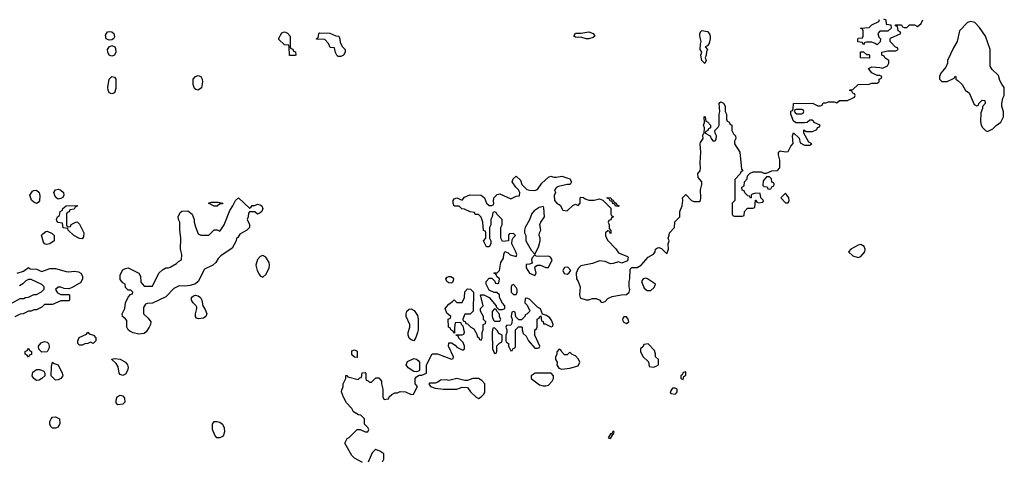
# Model space of a CAD drawing. Header units: inches. Extents: x 2769379 to 2883802, y 684208 to 828654.
# Tile 286 of 298: x 2845125 to 2852434, y 812770 to 816032. Entities that reach past the tile are written whole.
import ezdxf

# ---------------------------------------------------------------- set-up
doc = ezdxf.new("R2010")
doc.units = ezdxf.units.IN
doc.header["$MEASUREMENT"] = 0
doc.layers.add('C8841', color=7, linetype='Continuous')
doc.layers.add('C8851', color=7, linetype='Continuous')

msp = doc.modelspace()

# ---------------------------------------------------------------- linework, layer by layer
at = {"layer": 'C8841', "color": 2}
for points, elevation in [([(2845790, 815879), (2845768, 815890), (2845763.1, 815916.9), (2845778, 815942), (2845790, 815944.7), (2845810, 815941), (2845824.7, 815930), (2845830, 815906), (2845822, 815890), (2845810, 815882)], 2), ([(2847170, 815766), (2847127.3, 815767.3), (2847126, 815830), (2847122, 815842), (2847090, 815846), (2847050, 815886), (2847050, 815894), (2847070, 815934), (2847090, 815942), (2847099.6, 815939.6), (2847112.7, 815932.7), (2847134, 815910), (2847134, 815830), (2847138, 815818), (2847152.7, 815812.7), (2847158, 815798), (2847172.7, 815792.7), (2847174, 815770)], 2), ([(2849350, 815889), (2849329.3, 815889.3), (2849290, 815902), (2849270, 815899), (2849250, 815902), (2849238, 815910), (2849250, 815931.3), (2849290, 815931), (2849350, 815941), (2849382, 815930), (2849394, 815910), (2849381, 815899)], 2), ([(2847490, 815758), (2847483.1, 815763.1), (2847468.4, 815788.4), (2847462, 815822), (2847430, 815826), (2847416.4, 815856.4), (2847390, 815886), (2847327.3, 815887.3), (2847330, 815894), (2847342, 815898), (2847346, 815930), (2847350, 815934), (2847427.3, 815932.7), (2847472.7, 815912.7), (2847494, 815910), (2847502, 815890), (2847503.6, 815863.6), (2847522, 815830), (2847542, 815810), (2847542, 815790), (2847530, 815768), (2847510, 815758)], 2), ([(2845810, 815762), (2845790, 815768.7), (2845779, 815790), (2845777.2, 815810), (2845780.9, 815819.1), (2845789.2, 815830.8), (2845810, 815841), (2845830.8, 815830.8), (2845837.3, 815817.3), (2845838.8, 815790), (2845830, 815768.7)], 2), ([(2845810, 815482.7), (2845790, 815489.2), (2845781.2, 815510), (2845779.3, 815530), (2845789.2, 815590), (2845810, 815610.8), (2845830, 815604.7), (2845838.8, 815590), (2845838.5, 815521.5), (2845830, 815489)], 2), ([(2846450, 815509.2), (2846433.6, 815513.6), (2846422.7, 815522.7), (2846413.2, 815550), (2846414, 815590), (2846430, 815611.3), (2846450, 815618), (2846470.8, 815610.8), (2846481, 815590), (2846482.8, 815570), (2846474, 815526)], 2), ([(2845410, 814701.2), (2845390, 814714), (2845379.7, 814750), (2845391.4, 814768.6), (2845414.1, 814774.1), (2845430, 814768), (2845451.3, 814750), (2845452, 814730), (2845446.4, 814713.6), (2845430, 814704)], 2), ([(2845250, 814668), (2845230, 814678), (2845214, 814694), (2845201.2, 814730), (2845221.1, 814758.9), (2845230, 814765.5), (2845250, 814768.2), (2845270.4, 814750), (2845275.9, 814724.1), (2845271.3, 814688.7), (2845263.6, 814676.4)], 2), ([(2846830, 814634), (2846842, 814638), (2846850, 814654), (2846870, 814654), (2846890, 814662), (2846910, 814658), (2846922, 814650), (2846931.3, 814630), (2846922, 814610), (2846910, 814598), (2846890, 814588), (2846870, 814606), (2846830, 814606), (2846823.6, 814596.4), (2846822, 814570), (2846814, 814550), (2846831.6, 814511.6), (2846832, 814490), (2846812, 814470), (2846759.6, 814440.4), (2846743.6, 814416.4), (2846734, 814410), (2846732, 814390), (2846703.6, 814336.4), (2846619.6, 814280.4), (2846599.6, 814260.4), (2846582, 814230), (2846558, 814210), (2846498, 814182), (2846450.4, 814089.6), (2846430, 814073.2), (2846390, 814059.3), (2846350, 814054), (2846310, 814058), (2846270, 814038), (2846210, 813975.3), (2846110, 813928), (2846072.7, 813927.3), (2846058, 813922), (2846044.7, 813895.3), (2846044.7, 813850), (2846078, 813818), (2846098, 813790), (2846096, 813770), (2846086.8, 813750), (2846065.2, 813714.8), (2846050, 813702.7), (2846010, 813698.4), (2845968, 813708), (2845942, 813722), (2845931.3, 813731.3), (2845921.6, 813750), (2845919.7, 813799.7), (2845911.8, 813811.8), (2845887.3, 813830), (2845885.1, 813850), (2845905.2, 813890), (2845910, 813932), (2845930, 813974), (2845947.3, 813992.7), (2845962, 813998), (2845966, 814010), (2845950, 814026), (2845930, 814026), (2845910, 814046), (2845908, 814070), (2845890, 814079), (2845870, 814105.2), (2845870, 814138), (2845890, 814174.8), (2845910, 814186), (2845931.1, 814191.1), (2846010, 814152), (2846022, 814130), (2846023.6, 814083.6), (2846050, 814054), (2846110, 814054), (2846159, 814150), (2846184.5, 814175.5), (2846210, 814191), (2846230, 814191.3), (2846243.1, 814196.9), (2846290, 814222), (2846303.1, 814236.9), (2846326, 814250), (2846328.7, 814290), (2846319, 814330), (2846322, 814410), (2846312.9, 814472.9), (2846313.2, 814530), (2846304, 814550), (2846301.2, 814570), (2846317.5, 814602.5), (2846329.5, 814610.5), (2846373.2, 814613.2), (2846406, 814590), (2846421, 814550), (2846421, 814530), (2846430, 814494), (2846450, 814442), (2846470, 814432), (2846530, 814432), (2846568.4, 814471.6), (2846590, 814472), (2846610, 814462), (2846613.6, 814466.4), (2846642, 814510), (2846684, 814616), (2846708, 814650), (2846728, 814690), (2846749.1, 814710.9)], 2), ([(2849570, 814646), (2849547.3, 814647.3), (2849542, 814662), (2849527.3, 814667.3), (2849522, 814682), (2849507.3, 814687.3), (2849502, 814702), (2849487.3, 814707.3), (2849487.3, 814712.7), (2849514, 814710), (2849518, 814698), (2849530, 814694), (2849538, 814678), (2849554, 814670), (2849558, 814658), (2849574, 814650)], 2), ([(2845490, 814494), (2845502, 814498), (2845507.3, 814512.7), (2845548, 814532), (2845554, 814530), (2845570, 814514), (2845602, 814450), (2845599.6, 814420.4), (2845590, 814406), (2845570, 814408), (2845526, 814430), (2845486, 814470), (2845482, 814482), (2845447.3, 814487.3), (2845442, 814522), (2845410, 814526), (2845400.4, 814540.4), (2845398, 814550), (2845406, 814570), (2845422, 814578), (2845426, 814610), (2845442, 814618), (2845446, 814630), (2845470, 814652), (2845550, 814654), (2845554, 814650), (2845538, 814642), (2845530, 814626), (2845498, 814622), (2845492.7, 814607.3), (2845478, 814602), (2845474, 814590), (2845474, 814510), (2845478, 814498)], 2), ([(2846570, 814648), (2846528, 814670), (2846550, 814678), (2846598, 814678), (2846634, 814670), (2846630, 814666), (2846610, 814666), (2846590, 814648)], 2), ([(2849010, 814646), (2848982, 814638), (2848945.4, 814614.6), (2848926, 814594), (2848910, 814548), (2848878, 814490), (2848872, 814470), (2848872, 814450), (2848882, 814430), (2848882, 814390), (2848921.4, 814321.4), (2848950, 814292), (2848975.5, 814344.5), (2848988.7, 814390), (2848988.7, 814410), (2848982, 814430), (2848984, 814450), (2848993.2, 814470), (2848986.8, 814513.2), (2848993.2, 814530), (2849021.2, 814570), (2849016.4, 814636.4)], 2), ([(2845324.7, 814364.7), (2845309, 814369), (2845301.2, 814381.2), (2845288, 814432), (2845296.4, 814443.6), (2845320.4, 814459.6), (2845330, 814462), (2845365.4, 814445.4), (2845382, 814430), (2845382, 814390), (2845350, 814368.7)], 2), ([(2846930, 814281.2), (2846910, 814276), (2846890, 814253.2), (2846879.3, 814210), (2846888.2, 814170), (2846902.8, 814142.8), (2846910, 814131), (2846930, 814121), (2846955.3, 814144.7), (2846977, 814190), (2846979.5, 814210), (2846978, 814230), (2846952.7, 814270)], 6), ([(2848950, 814286), (2848930, 814266), (2848924.7, 814250), (2848930, 814226), (2848910, 814218), (2848883.6, 814216.4), (2848884.7, 814190), (2848910, 814152), (2848950, 814134), (2848958, 814150), (2848948, 814192), (2848956.4, 814203.6), (2848968.9, 814211.1), (2848991.3, 814211.3), (2849030, 814192), (2849050, 814194), (2849078, 814250), (2849066, 814270), (2849050, 814278), (2848974.6, 814274.6), (2848958, 814278)], 2), ([(2849195.1, 814195.1), (2849170, 814194), (2849156, 814170), (2849167.5, 814147.5), (2849190, 814142.8), (2849202, 814150), (2849215.3, 814170)], 2), ([(2848330, 814078), (2848310, 814079), (2848295.3, 814090), (2848289, 814110), (2848299, 814121), (2848310, 814126), (2848325.4, 814125.4), (2848338.8, 814118.8), (2848344.7, 814110), (2848343.6, 814096.4), (2848338, 814082)], 2), ([(2849770, 814115.3), (2849754, 814110), (2849742, 814090), (2849761, 814041), (2849783.6, 814023.6), (2849810, 814022), (2849834.6, 814045.4), (2849846, 814070), (2849786, 814110)], 2), ([(2848790, 814066), (2848778, 814062), (2848774, 814050), (2848774, 814010), (2848790, 813994), (2848810, 813994), (2848818, 814010), (2848818, 814030), (2848810, 814046)], 2), ([(2846452.7, 813812.7), (2846438, 813818), (2846429.2, 813829.2), (2846429.2, 813850), (2846441.2, 813890), (2846439.3, 813899.3), (2846435.3, 813910), (2846413.2, 813930), (2846401.2, 813950), (2846401.2, 813970), (2846416, 813984), (2846430, 813987.3), (2846450, 813984), (2846466.8, 813970), (2846477.3, 813950), (2846484.7, 813910), (2846502.8, 813882.8), (2846514.8, 813850), (2846506.8, 813830), (2846490, 813818)], 2), ([(2848890, 813966), (2848878, 813962), (2848874, 813930), (2848892.7, 813912.7), (2848911.6, 813871.6), (2848910, 813866), (2848890, 813846), (2848878, 813842), (2848874, 813830), (2848850, 813806), (2848830, 813806), (2848807.3, 813827.3), (2848802, 813862), (2848790, 813866), (2848778, 813862), (2848774, 813830), (2848782, 813810), (2848779.6, 813780.4), (2848770, 813766), (2848738, 813762), (2848734, 813750), (2848742, 813730), (2848742, 813710), (2848734, 813690), (2848734, 813650), (2848738, 813638), (2848754, 813630), (2848754, 813610), (2848770, 813574), (2848782, 813578), (2848787.3, 813592.7), (2848802, 813598), (2848806, 813610), (2848806, 813730), (2848827.3, 813752.7), (2848850, 813754), (2848854, 813750), (2848854, 813730), (2848863.6, 813703.6), (2848883.6, 813683.6), (2848902, 813650), (2848950, 813594), (2848970, 813594), (2848982, 813598), (2848986, 813610), (2848948, 813690), (2848948.4, 813731.6), (2848962, 813738), (2848966, 813750), (2848966, 813810), (2848982, 813818), (2848986, 813830), (2848994, 813834), (2848998, 813798), (2849011.6, 813791.6), (2849014, 813774), (2849026, 813774), (2849070, 813754), (2849082, 813758), (2849086, 813770), (2849076.4, 813796.4), (2849060.4, 813820.4), (2849036.4, 813836.4), (2849006, 813846), (2848990, 813886), (2848970, 813898), (2848910, 813958)], 2), ([(2848050, 813648), (2848030, 813655.3), (2848015.3, 813670), (2848009.2, 813690), (2848009.2, 813710), (2848022, 813750), (2848022, 813770), (2847994, 813830), (2847994, 813850), (2847998, 813870), (2848015.3, 813884.7), (2848030, 813886), (2848054.4, 813874.4), (2848077.3, 813837.3), (2848082.8, 813810), (2848082, 813730), (2848078, 813710), (2848065.4, 813674.6)], 2), ([(2848650, 813886), (2848632.7, 813867.3), (2848632, 813830), (2848642, 813802), (2848650, 813794), (2848690, 813794), (2848698, 813810), (2848688, 813828), (2848687.3, 813847.3), (2848666, 813870), (2848662, 813882)], 2), ([(2849630, 813828), (2849610, 813828), (2849601, 813810), (2849606, 813790), (2849630, 813778), (2849648, 813790), (2849642, 813810)], 2), ([(2845670, 813628.7), (2845650, 813638), (2845631.1, 813628.9), (2845610, 813628), (2845590, 813618), (2845570, 813618), (2845558, 813630), (2845558, 813650), (2845567.3, 813672.7), (2845622, 813698), (2845630, 813714), (2845642, 813702), (2845674, 813690), (2845691.6, 813671.6), (2845691.6, 813648.4)], 2), ([(2848650, 813746), (2848638, 813742), (2848632, 813710), (2848634, 813590), (2848650, 813554), (2848662, 813558), (2848666, 813570), (2848667.3, 813612.7), (2848687.3, 813632.7), (2848702, 813638), (2848706, 813650), (2848706, 813690), (2848683.1, 813703.1), (2848670, 813726)], 2), ([(2845290, 813566), (2845267.3, 813587.3), (2845266, 813610), (2845284.7, 813635.3), (2845310, 813644.7), (2845330, 813638), (2845338, 813630), (2845344.7, 813610), (2845343.6, 813596.4), (2845330, 813568)], 2), ([(2849790, 813626), (2849758, 813622), (2849752.7, 813607.3), (2849734, 813590), (2849734, 813570), (2849750, 813534), (2849792.7, 813492.7), (2849798, 813458), (2849830, 813454), (2849850, 813462), (2849866, 813470), (2849866, 813510), (2849846, 813530), (2849846, 813550), (2849836.4, 813576.4)], 2), ([(2845190, 813528), (2845182, 813542), (2845166, 813550), (2845166, 813570), (2845182, 813578), (2845190, 813594), (2845198, 813578), (2845214, 813570), (2845212.7, 813547.3), (2845198, 813542)], 2), ([(2847630, 813526), (2847610, 813528), (2847590, 813546), (2847590, 813574), (2847610, 813582), (2847630, 813572)], 2), ([(2849130, 813586), (2849112.7, 813567.3), (2849111.6, 813548.4), (2849102, 813530), (2849102, 813510), (2849114, 813490), (2849112, 813470), (2849127.3, 813447.3), (2849150, 813438.8), (2849210, 813447.3), (2849270, 813464.7), (2849282, 813490), (2849273.6, 813513.6), (2849250, 813538), (2849227.3, 813547.3), (2849210, 813566), (2849190, 813546), (2849170, 813546), (2849146, 813570), (2849142, 813582)], 2), ([(2845390, 813358), (2845358, 813390), (2845362, 813458), (2845370, 813492), (2845382, 813482), (2845410, 813472), (2845441, 813410), (2845444.7, 813390), (2845430, 813368.7), (2845410, 813359)], 2), ([(2845890, 813392.3), (2845870, 813399), (2845862.7, 813410), (2845855.4, 813455.4), (2845840.7, 813480.7), (2845809, 813510), (2845810, 813514), (2845830, 813518.8), (2845870, 813513), (2845910.2, 813490.2), (2845924.9, 813470), (2845930.3, 813450), (2845926.7, 813430), (2845910, 813402.9)], 2), ([(2848070, 813418), (2848050, 813422), (2848010, 813449.2), (2847994, 813470), (2848003.7, 813496.3), (2848050, 813518), (2848070, 813514), (2848083.6, 813503.6), (2848094, 813490), (2848094, 813430), (2848090, 813426)], 2), ([(2845250, 813354), (2845229.5, 813369.5), (2845217.2, 813390), (2845223.2, 813416.8), (2845250, 813436), (2845275.3, 813435.3), (2845304.7, 813424.7), (2845312, 813410), (2845312, 813390), (2845290, 813368.7), (2845270, 813357.2)], 2), ([(2848951.1, 813408.9), (2848922, 813390), (2848922, 813370), (2848983.4, 813323.4), (2849010, 813314.8), (2849030, 813314.8), (2849050, 813321), (2849078, 813350), (2849088.7, 813370), (2849088, 813390), (2849070, 813408)], 2), ([(2848530, 813368.7), (2848490, 813368.7), (2848450, 813355.3), (2848430, 813355.3), (2848370, 813368.7), (2848310, 813354), (2848290, 813359), (2848250, 813358), (2848230, 813342), (2848210, 813335.3), (2848170, 813335.3), (2848162, 813330), (2848174, 813310), (2848210, 813298), (2848270, 813291.3), (2848370, 813291.3), (2848410, 813306), (2848450, 813302), (2848471.6, 813271.6), (2848514, 813230), (2848530, 813222), (2848550, 813234), (2848570, 813254), (2848578, 813270), (2848578, 813330), (2848554.6, 813354.6)], 2), ([(2845854, 813174), (2845841.2, 813190), (2845840.9, 813210), (2845847.7, 813232.3), (2845870, 813246.8), (2845890, 813241), (2845903.5, 813223.5), (2845906, 813194), (2845890, 813179)], 2), ([(2845370, 813002), (2845358, 813010), (2845349.1, 813029.1), (2845349.1, 813050.9), (2845358, 813070), (2845370, 813082), (2845390, 813084.7), (2845422, 813070), (2845423.6, 813036.4), (2845410, 813008.7), (2845390, 813002)], 2), ([(2846610, 812929), (2846589.4, 812929.4), (2846574, 812950), (2846557.2, 812990), (2846555.3, 813030), (2846570, 813051.3), (2846590, 813051.3), (2846610, 813044.7), (2846630.6, 813030.6), (2846643.5, 813003.5), (2846646.4, 812973.6), (2846638.8, 812950), (2846630, 812939)], 2), ([(2849530, 812978), (2849519.6, 812960.4), (2849510, 812958), (2849494, 812930), (2849510, 812924.7), (2849526, 812950), (2849522, 812958), (2849530, 812954), (2849538, 812970), (2849536.4, 812976.4)], 2)]:
    msp.add_lwpolyline(points, close=True, dxfattribs=dict(at, elevation=elevation))
at = {"layer": 'C8841', "color": 2, "elevation": 2}
for points in [[(2847670, 812746), (2847610, 812778), (2847590, 812798), (2847538, 812890), (2847556.4, 812923.6), (2847570, 812932), (2847630, 812992), (2847652, 812992), (2847690, 812974), (2847710, 812974), (2847718, 812990), (2847710, 813006), (2847686, 813030), (2847686, 813070), (2847656.4, 813096.4), (2847640.4, 813100.4), (2847602, 813122), (2847590, 813146), (2847550, 813188), (2847528.7, 813230), (2847515.3, 813270), (2847516.4, 813283.6), (2847526, 813310), (2847526, 813330), (2847546, 813370), (2847547.3, 813392.7), (2847552.7, 813392.7), (2847562, 813382), (2847638, 813362), (2847650, 813374), (2847662, 813378), (2847667.3, 813412.7), (2847690, 813414), (2847694, 813410), (2847694, 813370), (2847698, 813358), (2847712.7, 813352.7), (2847722, 813342), (2847736.4, 813343.6), (2847770, 813374), (2847790, 813374), (2847812, 813350), (2847812, 813330), (2847822, 813290), (2847822, 813230), (2847830, 813214), (2847862, 813218), (2847867.3, 813232.7), (2847888.4, 813251.6), (2847910, 813262), (2847930, 813262), (2847950, 813272), (2847990, 813271.3), (2848030, 813252), (2848047.3, 813252.7), (2848078, 813310), (2848062, 813330), (2848062, 813370), (2848070, 813382), (2848090, 813394), (2848110, 813394), (2848146, 813410), (2848146, 813470), (2848187.3, 813552.7), (2848227.3, 813552.7), (2848330, 813514), (2848342, 813518), (2848346, 813530), (2848308, 813610), (2848310, 813634), (2848330, 813634), (2848356.9, 813616.9), (2848370, 813602), (2848410, 813582), (2848418, 813582), (2848426, 813590), (2848426, 813610), (2848416.4, 813636.4), (2848386, 813670), (2848382, 813682), (2848366, 813690), (2848366, 813694), (2848410, 813694), (2848422, 813698), (2848426, 813714), (2848418, 813758), (2848406, 813770), (2848402, 813782), (2848390, 813786), (2848358, 813782), (2848352.7, 813747.3), (2848354, 813706), (2848347.3, 813707.3), (2848342, 813722), (2848326, 813730), (2848322, 813742), (2848308, 813750), (2848306, 813810), (2848322, 813818), (2848326, 813830), (2848295.3, 813855.3), (2848284, 813890), (2848310, 813921), (2848339, 813941), (2848350, 813954), (2848370, 813934), (2848410, 813934), (2848426, 813970), (2848428.4, 814011.6), (2848450, 814034), (2848471.6, 814031.6), (2848494, 814010), (2848491.6, 813868.4), (2848470, 813846), (2848430, 813846), (2848414, 813810), (2848418, 813798), (2848432, 813792), (2848438, 813778), (2848450, 813774), (2848474, 813750), (2848496.9, 813736.9), (2848519.6, 813699.6), (2848522, 813682), (2848532.7, 813672.7), (2848538, 813658), (2848550, 813654), (2848558, 813670), (2848558, 813710), (2848566, 813730), (2848566, 813770), (2848582, 813778), (2848586, 813790), (2848568, 813808), (2848568, 813830), (2848546, 813870), (2848546, 813890), (2848566, 813910), (2848546, 813990), (2848571.6, 813991.6), (2848611.3, 813971.3), (2848662, 813910), (2848662, 813902), (2848682, 813882), (2848710, 813882), (2848726, 813890), (2848726, 813910), (2848708.4, 813928.4), (2848688, 813970), (2848686, 813990), (2848667.3, 814007.3), (2848648.4, 814008.4), (2848610, 814026), (2848588.9, 814068.9), (2848588.7, 814090), (2848610, 814114), (2848630, 814114), (2848652.7, 814092.7), (2848658, 814078), (2848670, 814074), (2848682, 814078), (2848686, 814110), (2848667.3, 814127.3), (2848662, 814142), (2848646, 814150), (2848650, 814154), (2848670, 814154), (2848686, 814170), (2848698, 814230), (2848716.4, 814263.6), (2848718, 814290), (2848727.3, 814312.7), (2848750, 814302), (2848766, 814286), (2848810, 814274), (2848815.3, 814290), (2848808.7, 814310), (2848778, 814370), (2848780.4, 814399.6), (2848787.3, 814412.7), (2848806, 814430), (2848790, 814446), (2848758, 814442), (2848754, 814430), (2848754, 814390), (2848710, 814386), (2848698, 814410), (2848698, 814490), (2848706, 814510), (2848706, 814550), (2848666, 814590), (2848662, 814602), (2848650, 814606), (2848638, 814602), (2848632, 814568), (2848622, 814550), (2848622, 814510), (2848612, 814490), (2848612, 814410), (2848622, 814390), (2848622, 814370), (2848610, 814346), (2848590, 814346), (2848568, 814390), (2848586, 814410), (2848586, 814450), (2848582, 814462), (2848568.4, 814468.4), (2848562, 814530), (2848550, 814566), (2848530, 814586), (2848507.3, 814587.3), (2848502, 814602), (2848470, 814606), (2848427.3, 814627.3), (2848408.4, 814628.4), (2848387.3, 814647.3), (2848350, 814648), (2848342, 814670), (2848342, 814690), (2848350, 814702), (2848370.9, 814710.9), (2848410, 814692), (2848426, 814714), (2848466.6, 814733.4), (2848550, 814731), (2848576, 814710), (2848591.6, 814671.6), (2848610, 814654), (2848630, 814654), (2848642, 814658), (2848646, 814670), (2848642, 814682), (2848645.2, 814710), (2848670, 814736), (2848690, 814741), (2848770, 814702), (2848810, 814722), (2848834.6, 814725.4), (2848838, 814750), (2848828, 814770), (2848808.9, 814788.9), (2848782, 814830), (2848788.4, 814851.6), (2848810, 814872), (2848842, 814842), (2848852, 814810), (2848890, 814772), (2848910, 814766), (2848950, 814764.7), (2848968.9, 814771.1), (2849000.9, 814819.1), (2849050, 814864.7), (2849069, 814871), (2849090, 814864.7), (2849110, 814864.7), (2849150, 814871.3), (2849210, 814852), (2849222, 814830), (2849212, 814808), (2849190, 814808.7), (2849125.4, 814794.6), (2849111.6, 814788.4), (2849094, 814770), (2849102, 814750), (2849092.7, 814727.3), (2849094, 814690), (2849111.6, 814671.6), (2849136.9, 814656.9), (2849158, 814618), (2849190, 814614), (2849230, 814654), (2849250, 814662), (2849270, 814654), (2849286, 814670), (2849286, 814710), (2849290, 814714), (2849311.6, 814711.6), (2849322, 814702), (2849350, 814694), (2849390, 814692), (2849430, 814702), (2849452.7, 814692.7), (2849512.7, 814632.7), (2849514, 814590), (2849518, 814578), (2849532, 814570), (2849518, 814562), (2849512.7, 814547.3), (2849498, 814542), (2849494, 814530), (2849502, 814510), (2849502, 814482), (2849512.7, 814467.3), (2849514, 814446), (2849507.3, 814447.3), (2849502, 814462), (2849490, 814466), (2849474, 814450), (2849474, 814430), (2849482, 814410), (2849490, 814394), (2849551.1, 814331.1), (2849570, 814302), (2849636, 814276), (2849642, 814270), (2849638, 814242), (2849594.4, 814225.6), (2849570, 814235.3), (2849530, 814222), (2849510, 814221.2), (2849470, 814237.2), (2849430, 814242), (2849376.9, 814223.1), (2849290, 814206), (2849270, 814186), (2849256, 814150), (2849258.8, 814110), (2849271.3, 814090), (2849286, 814050), (2849281, 813990), (2849284.7, 813970), (2849290, 813964.7), (2849330, 813954), (2849350, 813954), (2849376.4, 813963.6), (2849403.6, 813963.6), (2849431.6, 813951.6), (2849438, 813938), (2849450, 813934), (2849470, 813942), (2849490, 813962), (2849523.1, 813976.9), (2849590, 813991.3), (2849630, 813992), (2849648.9, 814011.1), (2849655.3, 814030), (2849649, 814050), (2849649, 814090), (2849655.3, 814110), (2849658, 814182), (2849670, 814192), (2849710, 814192), (2849738, 814210), (2849789.3, 814270.7), (2849830, 814292), (2849842, 814310), (2849846, 814330), (2849860.4, 814339.6), (2849870, 814342), (2849890, 814334), (2849930, 814294), (2849942, 814330), (2849938, 814370), (2849946, 814390), (2849938, 814410), (2849947.3, 814432.7), (2849948.4, 814451.6), (2849986, 814490), (2849988.4, 814531.6), (2850000, 814543.4)], [(2845106, 814150), (2845153.6, 814166.4), (2845190, 814194), (2845203.6, 814183.6), (2845250, 814182), (2845290, 814164.7), (2845350, 814184.7), (2845390, 814186), (2845470, 814163), (2845490, 814160.5), (2845530, 814164.9), (2845560.7, 814160.7), (2845578, 814150), (2845591.3, 814130), (2845592, 814108), (2845578, 814082), (2845515.3, 814044.7), (2845490, 814035.3), (2845456.4, 814036.4), (2845430, 814048), (2845410, 814048), (2845392, 814030), (2845405.4, 814005.4), (2845430, 813994), (2845490, 813994), (2845494, 813990), (2845494, 813950), (2845490, 813946), (2845430, 813946), (2845370, 813918), (2845310, 813918), (2845290, 813898), (2845250, 813878), (2845230, 813878), (2845210, 813868), (2845190, 813868), (2845151.1, 813848.9), (2845130, 813848), (2845090, 813828)], [(2845056.4, 813923.6), (2845130, 813962), (2845156.4, 813963.6), (2845168.4, 813971.6), (2845190, 813972), (2845230, 813992), (2845250, 813992), (2845288.4, 814011.6), (2845307.3, 814032.7), (2845308, 814050), (2845290, 814068), (2845210, 814104), (2845190, 814104), (2845170, 814095.3), (2845147.9, 814072.1), (2845124, 814056)], [(2850000, 813293), (2849990, 813298), (2849970, 813298), (2849954, 813270), (2849958, 813258), (2849990, 813254), (2850000, 813264)], [(2847818, 812750), (2847828.4, 812771.6), (2847828, 812810), (2847798, 812830), (2847770, 812842), (2847761, 812839), (2847742, 812818), (2847711.1, 812748.9)]]:
    msp.add_lwpolyline(points, dxfattribs=at)
at = {"layer": 'C8851', "color": 2, "elevation": 2}
for points in [[(2850000, 814543.4), (2850026, 814570), (2850026, 814610), (2850042, 814650), (2850048, 814690), (2850046, 814710), (2850070, 814734), (2850111.6, 814691.6), (2850130, 814682), (2850170, 814682), (2850178, 814690), (2850182, 814710), (2850178, 814770), (2850188, 814810), (2850188, 814830), (2850160.4, 814860.4), (2850158, 814890), (2850175.3, 814910), (2850178, 814930), (2850175.3, 814970), (2850182, 815050), (2850175.3, 815110), (2850178, 815122), (2850198, 815150), (2850195.3, 815170), (2850198, 815182), (2850206, 815190), (2850208, 815230), (2850202, 815250), (2850208, 815270), (2850206, 815310), (2850210, 815314), (2850214, 815310), (2850218, 815278), (2850230, 815274), (2850252, 815250), (2850254, 815230), (2850238, 815222), (2850234, 815210), (2850218, 815202), (2850214, 815190), (2850251.1, 815171.1), (2850258, 815150), (2850270, 815132), (2850287.3, 815132.7), (2850296.4, 815143.6), (2850298, 815170), (2850288, 815190), (2850286, 815210), (2850310, 815234), (2850318, 815250), (2850318, 815330), (2850322, 815350), (2850318, 815410), (2850322, 815418), (2850330, 815422), (2850350, 815412), (2850362, 815390), (2850362, 815350), (2850372, 815330), (2850372.7, 815292.7), (2850378, 815278), (2850390, 815274), (2850398, 815258), (2850412, 815250), (2850412, 815210), (2850424.7, 815184.7), (2850438, 815170), (2850442, 815150), (2850432, 815130), (2850432, 815110), (2850471, 815050), (2850482, 814922), (2850494, 814910), (2850478, 814902), (2850472.7, 814887.3), (2850432.7, 814847.3), (2850434, 814690), (2850414, 814670), (2850414, 814590), (2850418, 814578), (2850430, 814574), (2850490, 814574), (2850502, 814578), (2850506, 814610), (2850527.3, 814632.7), (2850567.3, 814632.7), (2850582, 814638), (2850588, 814692), (2850592, 814692), (2850598, 814678), (2850610, 814674), (2850642, 814678), (2850646, 814690), (2850626, 814710), (2850622, 814742), (2850590, 814746), (2850563.6, 814736.4), (2850554, 814730), (2850554, 814710), (2850550, 814708), (2850542, 814722), (2850530, 814726), (2850507.3, 814747.3), (2850502, 814762), (2850487.3, 814767.3), (2850486, 814790), (2850502, 814798), (2850506, 814830), (2850526, 814850), (2850527.3, 814872.7), (2850547.3, 814892.7), (2850570, 814902), (2850630, 814902), (2850650, 814894), (2850670, 814894), (2850708.9, 814911.1), (2850750, 814914), (2850767.3, 814932.7), (2850768, 814990), (2850758, 815030), (2850758, 815050), (2850770, 815058), (2850810, 815052), (2850830, 815054), (2850850, 815094), (2850867.3, 815112.7), (2850862, 815170), (2850870, 815192), (2850912, 815152), (2850918, 815118), (2850950, 815102), (2850990, 815102), (2851006, 815110), (2850983.1, 815123.1), (2850946, 815190), (2850946, 815214), (2850962, 815202), (2851010, 815202), (2851042, 815218), (2851047.3, 815232.7), (2851062, 815238), (2851066, 815250), (2851027.3, 815267.3), (2851010, 815286), (2850990, 815286), (2850971.6, 815268.4), (2850950, 815266), (2850890, 815266), (2850870, 815278), (2850848.7, 815330), (2850850, 815354), (2850862, 815358), (2850866, 815370), (2850868.7, 815411.3), (2851010, 815412), (2851050, 815394), (2851070, 815394), (2851082, 815398), (2851090, 815414), (2851110, 815414), (2851130, 815422), (2851170, 815422), (2851190, 815414), (2851210, 815432), (2851270, 815432), (2851322, 815458), (2851326, 815470), (2851322, 815482), (2851310, 815486), (2851302, 815502), (2851287.3, 815507.3), (2851287.3, 815512.7), (2851310, 815514), (2851348.4, 815551.6), (2851430, 815554), (2851450, 815562), (2851490, 815562), (2851506, 815570), (2851506, 815590), (2851522, 815598), (2851526, 815610), (2851510, 815618), (2851490, 815618), (2851450, 815638), (2851426, 815670), (2851450, 815682), (2851510, 815678), (2851530, 815672), (2851566, 815690), (2851578, 815710), (2851578, 815730), (2851546, 815750), (2851542, 815762), (2851526, 815770), (2851526, 815790), (2851570, 815802), (2851630, 815802), (2851646, 815810), (2851642, 815822), (2851627.3, 815827.3), (2851586, 815870), (2851586, 815890), (2851590, 815894), (2851666, 815930), (2851662, 815942), (2851646, 815950), (2851642, 815982), (2851627.3, 815987.3), (2851627.3, 815992.7), (2851670, 815994), (2851678, 815978), (2851690, 815974), (2851710, 815974), (2851730, 815994), (2851767.3, 815992.7), (2851790, 815982), (2851817, 816003), (2851830, 816032)], [(2851538, 816038), (2851554, 816030), (2851558, 815998), (2851592.7, 815992.7), (2851594, 815970), (2851570, 815946), (2851510, 815946), (2851494, 815930), (2851503.6, 815903.6), (2851514, 815890), (2851512.7, 815867.3), (2851490, 815846), (2851476.4, 815856.4), (2851450, 815866), (2851410, 815866), (2851398, 815862), (2851390, 815846), (2851382, 815862), (2851347.3, 815867.3), (2851346, 815890), (2851350, 815894), (2851382, 815898), (2851386, 815910), (2851386, 815950), (2851382, 815962), (2851366, 815970), (2851430, 815974), (2851450, 815994), (2851502, 816018), (2851507.3, 816032.7)], [(2850000, 813264), (2850006, 813270), (2850006, 813290), (2850000, 813293)]]:
    msp.add_lwpolyline(points, dxfattribs=at)
for points in [[(2852182, 816018), (2852162, 816010), (2852102, 815950), (2852084.7, 815870), (2852056.9, 815823.1), (2852012, 815730), (2852012, 815710), (2851999.6, 815680.4), (2851963.6, 815636.4), (2851954, 815610), (2851954, 815590), (2851970, 815574), (2852010, 815574), (2852062, 815598), (2852070, 815614), (2852074, 815610), (2852074, 815590), (2852090, 815582), (2852122, 815550), (2852145.4, 815505.4), (2852172, 815490), (2852210, 815402), (2852230, 815394), (2852242, 815398), (2852246, 815410), (2852270, 815434), (2852290, 815432), (2852292, 815410), (2852272, 815388), (2852272, 815372), (2852259.6, 815340.4), (2852256.9, 815276.9), (2852262, 815250), (2852271.6, 815231.6), (2852294, 815210), (2852310, 815202), (2852350, 815222), (2852373.6, 815246.4), (2852409.1, 815270.9), (2852429, 815310), (2852428.9, 815348.9), (2852415.3, 815390), (2852415.3, 815410), (2852424, 815450), (2852433.2, 815470), (2852434, 815530), (2852414.6, 815554.6), (2852401.2, 815581.2), (2852390, 815618), (2852343.1, 815663.1), (2852328.4, 815688.4), (2852328, 815810), (2852295.3, 815910), (2852250, 815975.3), (2852215.3, 816010)], [(2850210, 815708), (2850188.7, 815730), (2850182, 815770), (2850188, 815790), (2850175.3, 815810), (2850178, 815850), (2850184, 815870), (2850173.2, 815910), (2850173.6, 815926.4), (2850179, 815941), (2850190, 815952), (2850230, 815944.7), (2850246.8, 815926.8), (2850251, 815910), (2850251, 815889), (2850242, 815858), (2850230, 815838), (2850214, 815830), (2850231, 815810), (2850223.6, 815796.4), (2850222, 815770), (2850214, 815750), (2850222, 815730)], [(2851410, 815774), (2851430, 815774), (2851434, 815770), (2851434, 815750), (2851430, 815746), (2851366, 815750), (2851367.3, 815792.7), (2851390, 815794)], [(2850930, 815366), (2850890, 815366), (2850878, 815362), (2850874, 815350), (2850890, 815334), (2850930, 815334), (2850942, 815338), (2850946, 815350), (2850942, 815362)], [(2850690, 814866), (2850670, 814866), (2850643.6, 814836.4), (2850642, 814802), (2850650, 814794), (2850672.7, 814792.7), (2850678, 814778), (2850690, 814774), (2850702, 814778), (2850707.3, 814792.7), (2850722, 814798), (2850726, 814810), (2850722, 814822), (2850707.3, 814827.3), (2850706, 814850)], [(2850810, 814746), (2850774, 814710), (2850810, 814674), (2850830, 814674), (2850838, 814690), (2850835.3, 814710)], [(2851370, 814364.5), (2851350, 814359.5), (2851296, 814330), (2851278, 814310), (2851310, 814281), (2851350, 814266.8), (2851370, 814276), (2851399.3, 814310), (2851402, 814330), (2851394.5, 814350)], [(2850070, 813418), (2850050, 813415.3), (2850043.6, 813396.4), (2850034, 813390), (2850034, 813370), (2850050, 813362), (2850056.4, 813383.6), (2850070, 813394)]]:
    msp.add_lwpolyline(points, close=True, dxfattribs=at)

doc.saveas('drawing.dxf')
